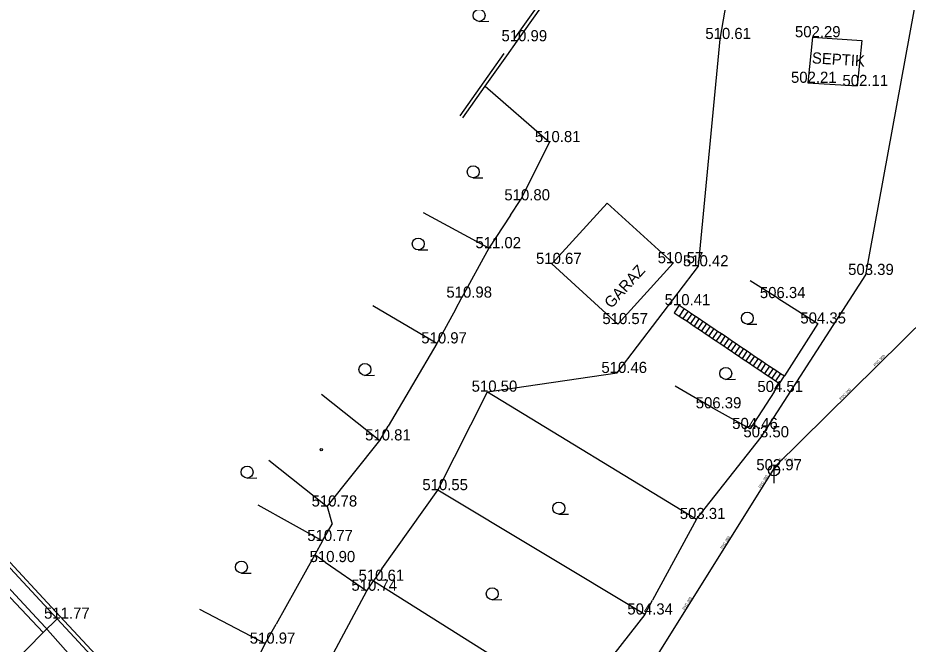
# Model space of a CAD drawing. Extents: x -668867 to -667827, y -1131943 to -1131019.
# Drawn here: x -668363.3 to -668303.5, y -1131363.9 to -1131321.7 of the extents above; entities that cross this region are included whole.
import ezdxf

# ---------------------------------------------------------------- set-up
doc = ezdxf.new("R2010")
doc.units = 0
for name, color, linetype in [('G_Bod_tecka', 7, 'Continuous'), ('G_Bod_vyska', 7, 'Continuous'), ('G_Breh_Teren', 7, 'Continuous'), ('G_Budovy-znacky', 7, 'Continuous'), ('G_Budovy_Objekty', 7, 'Continuous'), ('G_Cesty_Schody', 7, 'Continuous'), ('G_Ploty', 7, 'Continuous'), ('G_Ploty_vstupy', 7, 'Continuous'), ('G_Popisy_objektu', 7, 'Continuous'), ('G_Poznamky_odkaz', 7, 'Continuous'), ('G_Site-kanalizace', 7, 'Continuous'), ('G_Z_ELsilove_zrusene', 7, 'Continuous'), ('G_Z_KANAL_podz_kotovane', 7, 'Continuous'), ('G_Zelen-Znacky', 7, 'Continuous'), ('Vrstva 13', 7, 'Continuous'), ('Vrstva 2', 7, 'Continuous'), ('Vrstva 3', 7, 'Continuous'), ('Vrstva 8', 7, 'Continuous')]:
    doc.layers.add(name, color=color, linetype=linetype)

msp = doc.modelspace()

# ---------------------------------------------------------------- linework, layer by layer
at = {"layer": 'G_Bod_tecka'}
for p, q in [((-668309.88, -1131323.01), (-668309.88, -1131323.01)), ((-668329.76, -1131323.28), (-668329.76, -1131323.28)), ((-668316.1, -1131323.13), (-668316.1, -1131323.13)), ((-668310.21, -1131326.08), (-668310.21, -1131326.08)), ((-668306.89, -1131326.29), (-668306.89, -1131326.29)), ((-668327.58, -1131330.07), (-668327.58, -1131330.07)), ((-668329.55, -1131333.99), (-668329.55, -1131333.99)), ((-668331.66, -1131337.21), (-668331.66, -1131337.21)), ((-668327.43, -1131338.27), (-668327.43, -1131338.27)), ((-668319.26, -1131338.22), (-668319.26, -1131338.22)), ((-668317.56, -1131338.43), (-668317.56, -1131338.43)), ((-668306.3, -1131339.01), (-668306.3, -1131339.01)), ((-668333.47, -1131340.54), (-668333.47, -1131340.54)), ((-668318.85, -1131341.05), (-668318.85, -1131341.05)), ((-668312.23, -1131340.57), (-668312.23, -1131340.57)), ((-668322.98, -1131342.32), (-668322.98, -1131342.32)), ((-668309.52, -1131342.28), (-668309.52, -1131342.28)), ((-668335.16, -1131343.62), (-668335.16, -1131343.62)), ((-668323.03, -1131345.61), (-668323.03, -1131345.61)), ((-668331.75, -1131346.87), (-668331.75, -1131346.87)), ((-668312.47, -1131346.89), (-668312.47, -1131346.89)), ((-668316.54, -1131347.99), (-668316.54, -1131347.99)), ((-668314.09, -1131349.38), (-668314.09, -1131349.38)), ((-668313.33, -1131349.94), (-668313.33, -1131349.94)), ((-668339, -1131350.15), (-668339, -1131350.15)), ((-668312.48, -1131352.16), (-668312.48, -1131352.16)), ((-668335.09, -1131353.5), (-668335.09, -1131353.5)), ((-668342.54, -1131354.6), (-668342.54, -1131354.6)), ((-668317.69, -1131355.44), (-668317.69, -1131355.44)), ((-668342.84, -1131356.92), (-668342.84, -1131356.92)), ((-668342.66, -1131358.34), (-668342.66, -1131358.34)), ((-668339.43, -1131359.6), (-668339.43, -1131359.6)), ((-668339.87, -1131360.27), (-668339.87, -1131360.27)), ((-668321.16, -1131361.87), (-668321.16, -1131361.87)), ((-668360.71, -1131362.15), (-668360.71, -1131362.15)), ((-668346.7, -1131363.83), (-668346.7, -1131363.83))]:
    msp.add_line(p, q, dxfattribs=at)
at = {"layer": 'G_Breh_Teren'}
for points in [[(-668316.1, -1131323.13), (-668313.64, -1131308.83)], [(-668317.69, -1131355.44), (-668313.33, -1131349.94), (-668306.3, -1131339.01), (-668301.83, -1131314.58), (-668299.95, -1131309.83), (-668297.31, -1131312.92)], [(-668317.56, -1131338.43), (-668316.1, -1131323.13)], [(-668323.03, -1131345.61), (-668317.56, -1131338.43)], [(-668331.75, -1131346.87), (-668323.03, -1131345.61)], [(-668371.2, -1131352.95), (-668361.63, -1131363.08)]]:
    msp.add_lwpolyline(points, dxfattribs=at)
at = {"layer": 'G_Budovy-znacky'}
msp.add_circle((-668342.93, -1131350.77), 0.0875, dxfattribs=at)
at = {"layer": 'G_Budovy_Objekty'}
for p, q in [((-668323.71, -1131334.18), (-668327.43, -1131338.27)), ((-668323.71, -1131334.18), (-668319.26, -1131338.22)), ((-668327.43, -1131338.27), (-668322.98, -1131342.32)), ((-668322.98, -1131342.32), (-668319.26, -1131338.22)), ((-668342.91, -1131347.04), (-668339, -1131350.15)), ((-668342.54, -1131354.6), (-668339, -1131350.15)), ((-668346.45, -1131351.48), (-668342.54, -1131354.6))]:
    msp.add_line(p, q, dxfattribs=at)
at = {"layer": 'G_Cesty_Schody'}
for p, q in [((-668309.88, -1131323.01), (-668310.21, -1131326.08)), ((-668309.88, -1131323.01), (-668306.56, -1131323.22)), ((-668306.56, -1131323.22), (-668306.89, -1131326.29)), ((-668310.21, -1131326.08), (-668306.89, -1131326.29))]:
    msp.add_line(p, q, dxfattribs=at)
for points in [[(-668318.85, -1131341.05), (-668319.19, -1131341.55)], [(-668318.85, -1131341.05), (-668318.51, -1131341.28)], [(-668319.19, -1131341.55), (-668318.85, -1131341.78)], [(-668318.51, -1131341.28), (-668318.85, -1131341.78)], [(-668318.26, -1131341.45), (-668318.6, -1131341.94)], [(-668318.51, -1131341.28), (-668318.26, -1131341.45)], [(-668318.01, -1131341.62), (-668318.35, -1131342.11)], [(-668318.26, -1131341.45), (-668318.01, -1131341.62)], [(-668318.01, -1131341.62), (-668317.76, -1131341.78)], [(-668318.85, -1131341.78), (-668318.6, -1131341.94)], [(-668318.6, -1131341.94), (-668318.35, -1131342.11)], [(-668318.35, -1131342.11), (-668318.1, -1131342.28)], [(-668317.76, -1131341.78), (-668318.1, -1131342.28)], [(-668317.52, -1131341.95), (-668317.85, -1131342.45)], [(-668317.76, -1131341.78), (-668317.52, -1131341.95)], [(-668317.27, -1131342.12), (-668317.6, -1131342.62)], [(-668317.52, -1131341.95), (-668317.27, -1131342.12)], [(-668317.27, -1131342.12), (-668317.02, -1131342.29)], [(-668318.1, -1131342.28), (-668317.85, -1131342.45)], [(-668317.85, -1131342.45), (-668317.6, -1131342.62)], [(-668317.6, -1131342.62), (-668317.35, -1131342.78)], [(-668317.02, -1131342.29), (-668317.35, -1131342.78)], [(-668317.35, -1131342.78), (-668317.1, -1131342.95)], [(-668316.77, -1131342.45), (-668317.1, -1131342.95)], [(-668317.02, -1131342.29), (-668316.77, -1131342.45)], [(-668316.52, -1131342.62), (-668316.86, -1131343.12)], [(-668316.77, -1131342.45), (-668316.52, -1131342.62)], [(-668316.27, -1131342.79), (-668316.61, -1131343.29)], [(-668316.52, -1131342.62), (-668316.27, -1131342.79)], [(-668316.27, -1131342.79), (-668316.02, -1131342.96)], [(-668317.1, -1131342.95), (-668316.86, -1131343.12)], [(-668316.86, -1131343.12), (-668316.61, -1131343.29)], [(-668316.61, -1131343.29), (-668316.36, -1131343.45)], [(-668316.02, -1131342.96), (-668316.36, -1131343.45)], [(-668315.77, -1131343.12), (-668316.11, -1131343.62)], [(-668316.02, -1131342.96), (-668315.77, -1131343.12)], [(-668315.52, -1131343.29), (-668315.86, -1131343.79)], [(-668315.77, -1131343.12), (-668315.52, -1131343.29)], [(-668315.52, -1131343.29), (-668315.28, -1131343.46)], [(-668316.36, -1131343.45), (-668316.11, -1131343.62)], [(-668316.11, -1131343.62), (-668315.86, -1131343.79)], [(-668315.86, -1131343.79), (-668315.61, -1131343.96)], [(-668315.28, -1131343.46), (-668315.61, -1131343.96)], [(-668315.61, -1131343.96), (-668315.36, -1131344.12)], [(-668315.03, -1131343.63), (-668315.36, -1131344.12)], [(-668315.28, -1131343.46), (-668315.03, -1131343.63)], [(-668314.78, -1131343.8), (-668315.12, -1131344.29)], [(-668315.03, -1131343.63), (-668314.78, -1131343.8)], [(-668314.53, -1131343.96), (-668314.87, -1131344.46)], [(-668314.78, -1131343.8), (-668314.53, -1131343.96)], [(-668314.53, -1131343.96), (-668314.28, -1131344.13)], [(-668315.36, -1131344.12), (-668315.12, -1131344.29)], [(-668315.12, -1131344.29), (-668314.87, -1131344.46)], [(-668314.87, -1131344.46), (-668314.62, -1131344.63)], [(-668314.28, -1131344.13), (-668314.62, -1131344.63)], [(-668314.62, -1131344.63), (-668314.37, -1131344.8)], [(-668314.03, -1131344.3), (-668314.37, -1131344.8)], [(-668314.28, -1131344.13), (-668314.03, -1131344.3)], [(-668313.78, -1131344.47), (-668314.12, -1131344.96)], [(-668314.03, -1131344.3), (-668313.78, -1131344.47)], [(-668313.54, -1131344.64), (-668313.87, -1131345.13)], [(-668313.78, -1131344.47), (-668313.54, -1131344.64)], [(-668313.54, -1131344.64), (-668313.29, -1131344.8)], [(-668314.37, -1131344.8), (-668314.12, -1131344.96)], [(-668314.12, -1131344.96), (-668313.87, -1131345.13)], [(-668313.87, -1131345.13), (-668313.62, -1131345.3)], [(-668313.29, -1131344.8), (-668313.62, -1131345.3)], [(-668313.04, -1131344.97), (-668313.37, -1131345.47)], [(-668313.29, -1131344.8), (-668313.04, -1131344.97)], [(-668312.79, -1131345.14), (-668313.12, -1131345.64)], [(-668313.04, -1131344.97), (-668312.79, -1131345.14)], [(-668312.79, -1131345.14), (-668312.54, -1131345.31)], [(-668313.62, -1131345.3), (-668313.37, -1131345.47)], [(-668313.37, -1131345.47), (-668313.12, -1131345.64)], [(-668313.12, -1131345.64), (-668312.88, -1131345.8)], [(-668312.54, -1131345.31), (-668312.88, -1131345.8)], [(-668312.88, -1131345.8), (-668312.63, -1131345.97)], [(-668312.29, -1131345.47), (-668312.63, -1131345.97)], [(-668312.54, -1131345.31), (-668312.29, -1131345.47)], [(-668312.04, -1131345.64), (-668312.38, -1131346.14)], [(-668312.29, -1131345.47), (-668312.04, -1131345.64)], [(-668312.04, -1131345.64), (-668311.77, -1131345.8)], [(-668312.63, -1131345.97), (-668312.38, -1131346.14)], [(-668312.38, -1131346.14), (-668312.11, -1131346.32)]]:
    msp.add_lwpolyline(points, dxfattribs=at)
at = {"layer": 'G_Ploty'}
for p, q in [((-668327.6, -1131319.78), (-668329.97, -1131323.13)), ((-668329.76, -1131323.28), (-668327.27, -1131319.75)), ((-668330.66, -1131324.11), (-668333.62, -1131328.29)), ((-668331.9, -1131326.3), (-668330.46, -1131324.26)), ((-668333.42, -1131328.44), (-668331.9, -1131326.3)), ((-668331.9, -1131326.3), (-668327.58, -1131330.07)), ((-668327.58, -1131330.07), (-668329.55, -1131333.99)), ((-668331.66, -1131337.21), (-668336.06, -1131334.83)), ((-668330.21, -1131334.99), (-668331.66, -1131337.21)), ((-668331.66, -1131337.21), (-668333.47, -1131340.54)), ((-668312.23, -1131340.57), (-668314.09, -1131339.4)), ((-668380.44, -1131340.88), (-668360.71, -1131362.15)), ((-668360.52, -1131361.98), (-668380.26, -1131340.71)), ((-668312.23, -1131340.57), (-668309.52, -1131342.28)), ((-668335.16, -1131343.62), (-668339.47, -1131341.09)), ((-668333.9, -1131341.34), (-668335.16, -1131343.62)), ((-668309.52, -1131342.28), (-668311.77, -1131345.8)), ((-668335.16, -1131343.62), (-668338.44, -1131349.2)), ((-668335.09, -1131353.5), (-668331.75, -1131346.87)), ((-668331.75, -1131346.87), (-668317.69, -1131355.44)), ((-668316.54, -1131347.99), (-668319.13, -1131346.5)), ((-668312.47, -1131346.89), (-668314.09, -1131349.38)), ((-668314.09, -1131349.38), (-668316.54, -1131347.99)), ((-668338.85, -1131358.79), (-668335.09, -1131353.5)), ((-668321.16, -1131361.87), (-668335.09, -1131353.5)), ((-668347.2, -1131354.48), (-668342.84, -1131356.92)), ((-668342.54, -1131354.6), (-668342.2, -1131355.78)), ((-668317.69, -1131355.44), (-668320.64, -1131360.91)), ((-668342.84, -1131356.92), (-668343.36, -1131357.85)), ((-668343.36, -1131357.85), (-668345.97, -1131362.52)), ((-668342.66, -1131358.34), (-668343.36, -1131357.85)), ((-668339.43, -1131359.6), (-668326, -1131368.05)), ((-668355.65, -1131367.21), (-668360.52, -1131361.98)), ((-668351.12, -1131361.51), (-668346.7, -1131363.83)), ((-668321.16, -1131361.87), (-668326, -1131368.05)), ((-668361.63, -1131363.08), (-668360.71, -1131362.15)), ((-668360.71, -1131362.15), (-668355.83, -1131367.38)), ((-668364.45, -1131365.92), (-668361.63, -1131363.08)), ((-668346.7, -1131363.83), (-668348.22, -1131366.73))]:
    msp.add_line(p, q, dxfattribs=at)
msp.add_lwpolyline([(-668342.78, -1131365.72), (-668339.87, -1131360.27), (-668339.43, -1131359.6)], dxfattribs=at)
at = {"layer": 'G_Ploty_vstupy'}
for p, q in [((-668330.46, -1131324.26), (-668329.76, -1131323.28)), ((-668330.21, -1131334.99), (-668329.55, -1131333.99)), ((-668333.9, -1131341.34), (-668333.47, -1131340.54)), ((-668312.11, -1131346.32), (-668311.77, -1131345.8)), ((-668312.47, -1131346.89), (-668312.11, -1131346.32)), ((-668339, -1131350.15), (-668338.44, -1131349.2)), ((-668342.84, -1131356.92), (-668342.2, -1131355.78)), ((-668342.66, -1131358.34), (-668339.87, -1131360.27)), ((-668338.85, -1131358.79), (-668339.43, -1131359.6)), ((-668321.16, -1131361.87), (-668320.64, -1131360.91)), ((-668346.7, -1131363.83), (-668345.97, -1131362.52))]:
    msp.add_line(p, q, dxfattribs=at)
at = {"layer": 'G_Site-kanalizace'}
msp.add_line((-668312.48, -1131351.785), (-668312.48, -1131353.035), dxfattribs=at)
msp.add_circle((-668312.48, -1131352.16), 0.375, dxfattribs=at)
at = {"layer": 'G_Z_ELsilove_zrusene'}
msp.add_lwpolyline([(-668307.243, -1131431.203), (-668317.995, -1131419.84), (-668326.659, -1131411.121), (-668334.853, -1131402.182), (-668341.39, -1131394.475), (-668345.534, -1131389.961), (-668348.109, -1131387.508), (-668349.338, -1131386.039), (-668349.614, -1131385.544), (-668349.891, -1131385.05), (-668350.277, -1131382.705), (-668349.451, -1131378.507), (-668349.526, -1131377.414), (-668350.334, -1131375.359), (-668361.51, -1131362.724), (-668372.64, -1131350.72)], dxfattribs=at)
msp.add_lwpolyline([(-668307.243, -1131431.203), (-668317.995, -1131419.84), (-668326.659, -1131411.121), (-668334.853, -1131402.182), (-668341.39, -1131394.475), (-668345.534, -1131389.961), (-668348.109, -1131387.508), (-668349.338, -1131386.039), (-668349.614, -1131385.544), (-668349.891, -1131385.05), (-668350.277, -1131382.705), (-668349.451, -1131378.507), (-668349.526, -1131377.414), (-668350.334, -1131375.359), (-668361.51, -1131362.724), (-668372.64, -1131350.72)], dxfattribs=at)
at = {"layer": 'G_Z_KANAL_podz_kotovane'}
for p, q in [((-668312.36, -1131351.87), (-668302.13, -1131341.76)), ((-668320.61, -1131365.08), (-668312.36, -1131351.87))]:
    msp.add_line(p, q, dxfattribs=at)
at = {"layer": 'G_Zelen-Znacky'}
for p, q in [((-668332.312, -1131321.94), (-668331.662, -1131321.937)), ((-668332.712, -1131332.47), (-668332.062, -1131332.467)), ((-668336.412, -1131337.33), (-668335.762, -1131337.327)), ((-668314.272, -1131342.32), (-668313.622, -1131342.317)), ((-668339.992, -1131345.77), (-668339.342, -1131345.767)), ((-668315.722, -1131346.04), (-668315.072, -1131346.037)), ((-668347.922, -1131352.68), (-668347.272, -1131352.677)), ((-668326.952, -1131355.11), (-668326.302, -1131355.107)), ((-668348.302, -1131359.08), (-668347.652, -1131359.077)), ((-668331.432, -1131360.87), (-668330.782, -1131360.867))]:
    msp.add_line(p, q, dxfattribs=at)
for centre in [(-668332.313, -1131321.537), (-668332.712, -1131332.067), (-668336.412, -1131336.927), (-668314.272, -1131341.917), (-668339.992, -1131345.367), (-668315.722, -1131345.637), (-668347.922, -1131352.277), (-668326.952, -1131354.707), (-668348.302, -1131358.677), (-668331.432, -1131360.467)]:
    msp.add_circle(centre, 0.403, dxfattribs=at)
at = {"layer": 'Vrstva 13'}
for p, q in [((-668312.36, -1131351.87), (-668302.133, -1131341.761)), ((-668320.61, -1131365.08), (-668312.36, -1131351.87))]:
    msp.add_line(p, q, dxfattribs=at)
at = {"layer": 'Vrstva 8'}
msp.add_line((-668312.36, -1131351.87), (-668312.36, -1131351.87), dxfattribs=at)

# ---------------------------------------------------------------- texts
at = {"layer": 'G_Bod_vyska'}
for s, p in [('510.61', (-668317.096, -1131323.13)), ('502.29', (-668311.068, -1131323.01)), ('510.99', (-668330.808, -1131323.28)), ('502.21', (-668311.334, -1131326.08)), ('502.11', (-668307.872, -1131326.29)), ('510.81', (-668328.562, -1131330.07)), ('510.80', (-668330.616, -1131333.99)), ('511.02', (-668332.562, -1131337.21)), ('510.67', (-668328.488, -1131338.27)), ('510.57', (-668320.304, -1131338.22)), ('510.42', (-668318.604, -1131338.43)), ('503.39', (-668307.488, -1131339.01)), ('510.98', (-668334.516, -1131340.54)), ('506.34', (-668313.429, -1131340.57)), ('510.41', (-668319.832, -1131341.05)), ('510.57', (-668324.024, -1131342.32)), ('504.35', (-668310.706, -1131342.28)), ('510.97', (-668336.206, -1131343.62)), ('510.46', (-668324.088, -1131345.61)), ('510.50', (-668332.816, -1131346.87)), ('504.51', (-668313.594, -1131346.89)), ('506.39', (-668317.741, -1131347.99)), ('504.46', (-668315.289, -1131349.38)), ('510.81', (-668339.982, -1131350.15)), ('503.50', (-668314.537, -1131349.94)), ('502.97', (-668313.668, -1131352.16)), ('510.55', (-668336.134, -1131353.5)), ('510.78', (-668343.584, -1131354.6)), ('503.31', (-668318.814, -1131355.44)), ('510.77', (-668343.874, -1131356.92)), ('510.90', (-668343.718, -1131358.34)), ('510.61', (-668340.426, -1131359.6)), ('510.74', (-668340.904, -1131360.27)), ('511.77', (-668361.581, -1131362.15)), ('504.34', (-668322.346, -1131361.87)), ('510.97', (-668347.746, -1131363.83))]:
    msp.add_text(s, height=0.75, dxfattribs=at).set_placement(p)
at = {"layer": 'G_Popisy_objektu'}
msp.add_text('GARAZ', height=0.75, rotation=47.782, dxfattribs=at).set_placement((-668323.416, -1131341.31))
at = {"layer": 'G_Poznamky_odkaz'}
msp.add_text('SEPTIK', height=0.75, rotation=356.39896, dxfattribs=at).set_placement((-668309.947, -1131324.762))
at = {"layer": 'Vrstva 2'}
msp.add_text('502.85 (499.8)', height=0.13163, dxfattribs=at).set_placement((-668312.155, -1131351.517))
at = {"layer": 'Vrstva 3'}
for rotation, p in [(44.66325, (-668305.682, -1131345.17)), (44.68744, (-668307.973, -1131347.436)), (58.03607, (-668313.383, -1131353.375)), (58.01806, (-668315.944, -1131357.475)), (57.98921, (-668318.504, -1131361.575))]:
    msp.add_text('PVC 300', height=0.1755, rotation=rotation, dxfattribs=at).set_placement(p)

doc.saveas('drawing.dxf')
